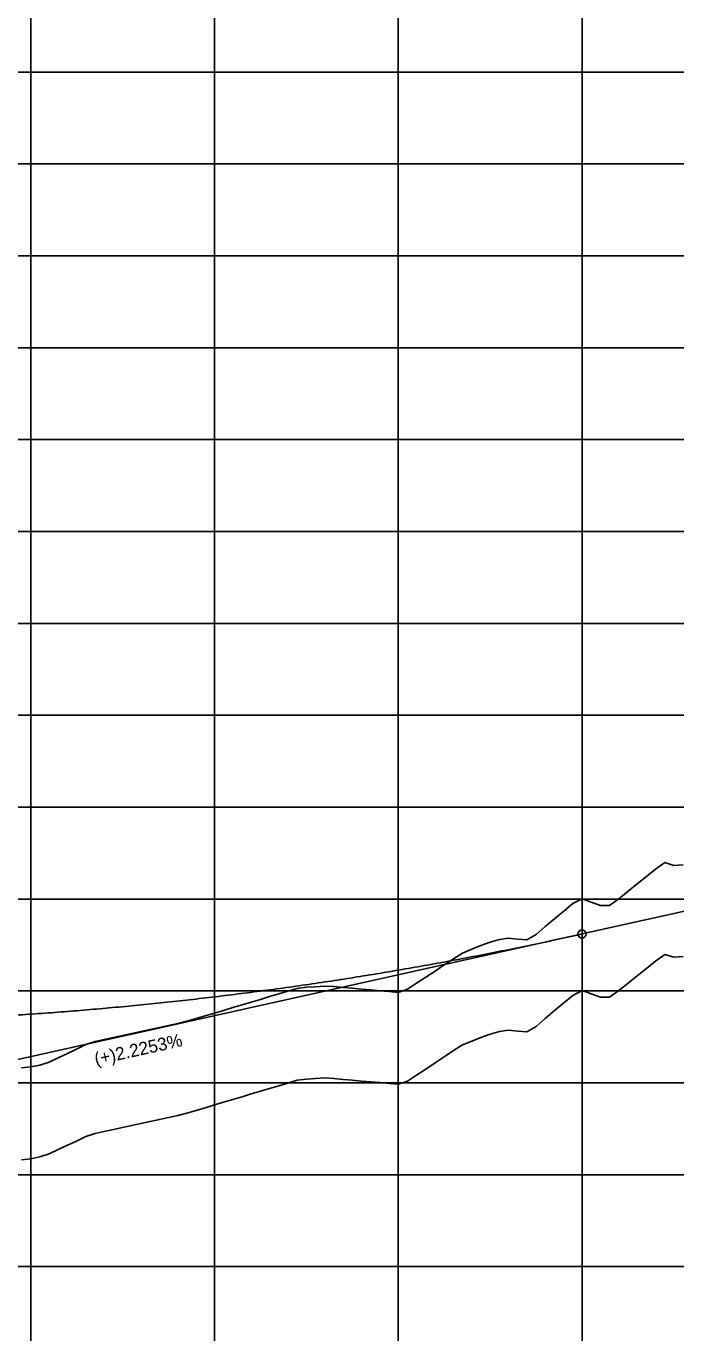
# Model space of a CAD drawing. Extents: x 2345490 to 2445302, y 465165 to 573888.
# Drawn here: x 2395919 to 2396273, y 564590 to 565302 of the extents above; entities that cross this region are included whole.
import ezdxf

# ---------------------------------------------------------------- set-up
doc = ezdxf.new("R2010")
doc.units = 0
for name, color, linetype in [('Old_Level_1', 7, 'Continuous'), ('Old_Level_2', 7, 'Continuous'), ('Old_Level_57', 7, 'Continuous'), ('Old_Level_63', 7, 'Continuous')]:
    doc.layers.add(name, color=color, linetype=linetype)

msp = doc.modelspace()

# ---------------------------------------------------------------- linework, layer by layer
at = {"layer": 'Old_Level_1'}
msp.add_lwpolyline([(2395916.5425, 564684.7075), (2395921.5425, 564685.23625), (2395926.5425, 564686.222), (2395931.5425, 564687.80925), (2395936.5425, 564690.1645), (2395941.5425, 564692.519), (2395946.5425, 564694.87325), (2395951.5425, 564697.32225), (2395956.5425, 564699.02725), (2395961.5425, 564700.107), (2395966.5425, 564701.1855), (2395971.5425, 564702.266), (2395976.5425, 564703.3495), (2395981.5425, 564704.4315), (2395986.5425, 564705.5125), (2395991.5425, 564706.59175), (2395996.5425, 564707.67), (2396001.5425, 564708.74675), (2396006.5425, 564710.003), (2396011.5425, 564711.4985), (2396016.5425, 564712.9925), (2396021.5425, 564714.485), (2396026.5425, 564715.97575), (2396031.5425, 564717.465), (2396036.5425, 564718.96275), (2396041.5425, 564720.4605), (2396046.5425, 564721.95675), (2396051.5425, 564723.451), (2396056.5425, 564724.94375), (2396061.5425, 564726.435), (2396066.5425, 564727.92425), (2396071.5425, 564728.4955), (2396076.5425, 564728.84925), (2396081.5425, 564729.20125), (2396086.5425, 564728.85825), (2396091.5425, 564728.415), (2396096.5425, 564727.97025), (2396101.5425, 564727.524), (2396106.5425, 564727.076), (2396111.5425, 564726.62675), (2396116.5425, 564726.17575), (2396121.5425, 564725.7235), (2396126.5425, 564727.42475), (2396131.5425, 564730.7275), (2396136.5425, 564734.02925), (2396141.5425, 564737.3305), (2396146.5425, 564740.66325), (2396151.5425, 564744.09025), (2396156.5425, 564747.17575), (2396161.5425, 564749.21275), (2396166.5425, 564751.24925), (2396171.5425, 564753.072), (2396176.5425, 564754.4615), (2396181.5425, 564755.17875), (2396186.5425, 564754.72375), (2396191.5425, 564754.2665), (2396196.5425, 564757.2095), (2396201.5425, 564761.589), (2396206.5425, 564765.82575), (2396211.5425, 564769.9745), (2396216.5425, 564774.124), (2396221.5425, 564776.726), (2396226.5425, 564774.9195), (2396231.5425, 564773.113), (2396236.5425, 564773.063), (2396241.5425, 564776.73925), (2396246.5425, 564780.735), (2396251.5425, 564784.73), (2396256.5425, 564788.7245), (2396261.5425, 564792.7185), (2396266.5425, 564796.42725), (2396271.5425, 564794.8795), (2396276.5425, 564795.2105)], dxfattribs=at)
at = {"layer": 'Old_Level_2'}
for p, q in [((2395921.54273, 564264.034), (2395921.54273, 565029.84481)), ((2396221.5425, 564807.5205), (2396421.5425, 564852.02725)), ((2396221.5425, 564807.5205), (2395874.227, 564730.231))]:
    msp.add_line(p, q, dxfattribs=at)
msp.add_circle((2396221.5425, 564807.5205), 2.25, dxfattribs=at)
msp.add_spline([(2395521.5425, 564777.76925), (2395535.5425, 564775.89425), (2395549.5425, 564774.12), (2395563.5425, 564772.4465), (2395577.5425, 564770.874), (2395591.5425, 564769.40225), (2395605.5425, 564768.0315), (2395619.5425, 564766.76125), (2395633.5425, 564765.592), (2395647.5425, 564764.5235), (2395661.5425, 564763.556), (2395675.5425, 564762.689), (2395689.5425, 564761.923), (2395703.5425, 564761.258), (2395717.5425, 564760.6935), (2395731.5425, 564760.23), (2395745.5425, 564759.86725), (2395759.5425, 564759.60525), (2395773.5425, 564759.44425), (2395787.5425, 564759.384), (2395801.5425, 564759.4245), (2395815.5425, 564759.56575), (2395829.5425, 564759.808), (2395843.5425, 564760.151), (2395857.5425, 564760.59475), (2395871.5425, 564761.13925), (2395885.5425, 564761.78475), (2395899.5425, 564762.531), (2395913.5425, 564763.37825), (2395927.5425, 564764.326), (2395941.5425, 564765.37475), (2395955.5425, 564766.52425), (2395969.5425, 564767.7745), (2395983.5425, 564769.12575), (2395997.5425, 564770.57775), (2396011.5425, 564772.1305), (2396025.5425, 564773.78425), (2396039.5425, 564775.5385), (2396053.5425, 564777.39375), (2396067.5425, 564779.34975), (2396081.5425, 564781.40675), (2396095.5425, 564783.5645), (2396109.5425, 564785.823), (2396123.5425, 564788.18225), (2396137.5425, 564790.6425), (2396151.5425, 564793.2035), (2396165.5425, 564795.86525), (2396179.5425, 564798.62775), (2396193.5425, 564801.49125), (2396207.5425, 564804.4555), (2396221.5425, 564807.5205)], degree=3, dxfattribs=at)
at = {"layer": 'Old_Level_57'}
for p, q in [((2395921.54225, 564276.534), (2395921.54225, 566615.2835)), ((2396021.54225, 564276.534), (2396021.54225, 566615.2835)), ((2396121.54225, 564276.534), (2396121.54225, 566615.2835)), ((2396221.542, 564276.534), (2396221.542, 566615.2835)), ((2381271.5425, 565276.534), (2410861.12275, 565276.534)), ((2381271.5425, 565226.534), (2410861.12275, 565226.534)), ((2381271.5425, 565176.534), (2410861.12275, 565176.534)), ((2381271.5425, 565126.534), (2410861.12275, 565126.534)), ((2381271.5425, 565076.534), (2410861.12275, 565076.534)), ((2381271.5425, 565026.534), (2410861.12275, 565026.534)), ((2381271.5425, 564976.534), (2410861.12275, 564976.534)), ((2381271.5425, 564926.534), (2410861.12275, 564926.534)), ((2381271.5425, 564876.534), (2410861.12275, 564876.534)), ((2381271.5425, 564826.534), (2410861.12275, 564826.534)), ((2381271.54275, 564776.534), (2410861.123, 564776.534)), ((2381271.5425, 564726.534), (2410861.12275, 564726.534)), ((2381271.54275, 564676.534), (2410861.123, 564676.534)), ((2381271.5425, 564626.534), (2410861.12275, 564626.534))]:
    msp.add_line(p, q, dxfattribs=at)
at = {"layer": 'Old_Level_63'}
msp.add_lwpolyline([(2395916.5425, 564734.70725), (2395921.5425, 564735.236), (2395926.5425, 564736.22175), (2395931.5425, 564737.809), (2395936.5425, 564740.16425), (2395941.5425, 564742.51875), (2395946.5425, 564744.873), (2395951.5425, 564747.322), (2395956.5425, 564749.027), (2395961.5425, 564750.10675), (2395966.5425, 564751.18525), (2395971.5425, 564752.26575), (2395976.5425, 564753.34925), (2395981.5425, 564754.43125), (2395986.5425, 564755.51225), (2395991.5425, 564756.5915), (2395996.5425, 564757.66975), (2396001.5425, 564758.7465), (2396006.5425, 564760.00275), (2396011.5425, 564761.49825), (2396016.5425, 564762.99225), (2396021.5425, 564764.48475), (2396026.5425, 564765.9755), (2396031.5425, 564767.46475), (2396036.5425, 564768.9625), (2396041.5425, 564770.46025), (2396046.5425, 564771.9565), (2396051.5425, 564773.45075), (2396056.5425, 564774.9435), (2396061.5425, 564776.43475), (2396066.5425, 564777.924), (2396071.5425, 564778.49525), (2396076.5425, 564778.849), (2396081.5425, 564779.201), (2396086.5425, 564778.858), (2396091.5425, 564778.41475), (2396096.5425, 564777.97), (2396101.5425, 564777.52375), (2396106.5425, 564777.07575), (2396111.5425, 564776.6265), (2396116.5425, 564776.1755), (2396121.5425, 564775.72325), (2396126.5425, 564777.4245), (2396131.5425, 564780.72725), (2396136.5425, 564784.029), (2396141.5425, 564787.33025), (2396146.5425, 564790.663), (2396151.5425, 564794.09), (2396156.5425, 564797.1755), (2396161.5425, 564799.2125), (2396166.5425, 564801.249), (2396171.5425, 564803.07175), (2396176.5425, 564804.46125), (2396181.5425, 564805.1785), (2396186.5425, 564804.7235), (2396191.5425, 564804.26625), (2396196.5425, 564807.20925), (2396201.5425, 564811.58875), (2396206.5425, 564815.8255), (2396211.5425, 564819.97425), (2396216.5425, 564824.12375), (2396221.5425, 564826.72575), (2396226.5425, 564824.91925), (2396231.5425, 564823.11275), (2396236.5425, 564823.06275), (2396241.5425, 564826.739), (2396246.5425, 564830.73475), (2396251.5425, 564834.72975), (2396256.5425, 564838.72425), (2396261.5425, 564842.71825), (2396266.5425, 564846.427), (2396271.5425, 564844.87925), (2396276.5425, 564845.21025)], dxfattribs=at)

# ---------------------------------------------------------------- texts
at = {"layer": 'Old_Level_2'}
msp.add_text('(+)2.2253%', height=7.000001, rotation=12.54579444, dxfattribs=at).set_placement((2395957.08025, 564736.0125))

doc.saveas('drawing.dxf')
